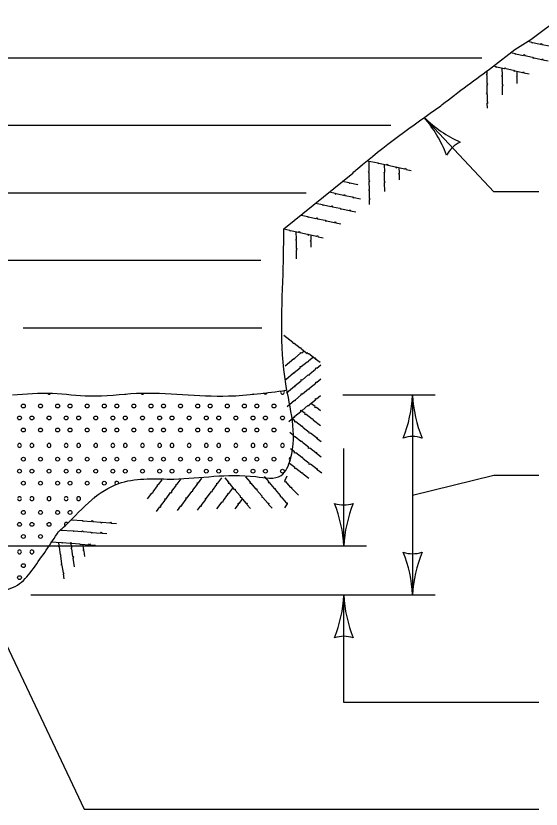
# Model space of a CAD drawing. Extents: x 49991.4 to 50021, y 49987.6 to 50011.4.
# Drawn here: x 50009.753 to 50010.687, y 49996.176 to 49997.586 of the extents above; entities that cross this region are included whole.
import ezdxf

# ---------------------------------------------------------------- set-up
doc = ezdxf.new("R2010")
doc.units = 0
doc.layers.add('Level 1', color=7, linetype='Continuous')
doc.layers.add('Level 3', color=7, linetype='Continuous')

msp = doc.modelspace()

# ---------------------------------------------------------------- linework, layer by layer
at = {"layer": 'Level 1'}
for p, q in [((50008.785, 49997.5118), (50010.5816, 49997.5118)), ((50009.4058, 49997.3918), (50010.4198, 49997.3918)), ((50010.2297, 49997.2073), (50010.3521, 49997.3068)), ((50009.6053, 49997.2718), (50010.2692, 49997.2718)), ((50009.7106, 49997.1518), (50010.1883, 49997.1518)), ((50009.7655, 49997.0318), (50010.1904, 49997.0318)), ((50010.2429, 49996.7485), (50010.2429, 49996.7467)), ((50010.2429, 49996.7467), (50010.2557, 49996.734))]:
    msp.add_line(p, q, dxfattribs=at)
for points in [[(50010.6009, 49997.4958), (50010.6407, 49997.5266), (50010.6691, 49997.5442), (50010.7252, 49997.5861)], [(50010.6638, 49997.5409), (50010.6709, 49997.5395), (50010.6713, 49997.5378), (50010.6726, 49997.5387), (50010.6857, 49997.5359), (50010.6874, 49997.5373), (50010.6884, 49997.5355), (50010.7019, 49997.5327), (50010.7032, 49997.531), (50010.7051, 49997.5317), (50010.7182, 49997.5287), (50010.7198, 49997.5299), (50010.7208, 49997.5281), (50010.7299, 49997.5263)], [(50010.6334, 49997.5209), (50010.6408, 49997.5195), (50010.6411, 49997.5177), (50010.6423, 49997.5188), (50010.6555, 49997.5159), (50010.6572, 49997.5172), (50010.6582, 49997.5155), (50010.6717, 49997.5126), (50010.673, 49997.5111), (50010.6749, 49997.5117), (50010.6879, 49997.5087), (50010.6896, 49997.51), (50010.6906, 49997.5081), (50010.6997, 49997.5062)], [(50010.5919, 49997.4222), (50010.5915, 49997.4312), (50010.5931, 49997.432), (50010.5918, 49997.4329), (50010.5917, 49997.4464), (50010.59, 49997.4478), (50010.5914, 49997.4492), (50010.5912, 49997.4629), (50010.5924, 49997.4645), (50010.5913, 49997.4662), (50010.5913, 49997.4796), (50010.5898, 49997.481), (50010.5914, 49997.4824), (50010.5912, 49997.4876)], [(50010.6025, 49997.4972), (50010.6069, 49997.4963), (50010.6074, 49997.4945), (50010.6086, 49997.4956), (50010.6218, 49997.4927), (50010.6234, 49997.494), (50010.6245, 49997.4923), (50010.638, 49997.4894), (50010.6392, 49997.4879), (50010.6411, 49997.4885), (50010.6541, 49997.4855), (50010.6558, 49997.4867), (50010.6568, 49997.4849), (50010.6659, 49997.483)], [(50010.6187, 49997.4455), (50010.6184, 49997.4612), (50010.6196, 49997.4627), (50010.6187, 49997.4644), (50010.6186, 49997.4779), (50010.617, 49997.4792), (50010.6187, 49997.4805), (50010.6182, 49997.4929)], [(50010.6448, 49997.4662), (50010.6447, 49997.4758), (50010.6433, 49997.4772), (50010.6448, 49997.4785), (50010.6445, 49997.488)], [(50010.378, 49997.3285), (50010.3971, 49997.3248), (50010.3976, 49997.323), (50010.3988, 49997.3241), (50010.412, 49997.3211), (50010.4136, 49997.3224), (50010.4147, 49997.3207), (50010.4281, 49997.3178), (50010.4295, 49997.3163), (50010.4314, 49997.317), (50010.4443, 49997.314), (50010.4461, 49997.3152), (50010.447, 49997.3133), (50010.4562, 49997.3115)], [(50010.3821, 49997.2507), (50010.3817, 49997.2597), (50010.3833, 49997.2604), (50010.3821, 49997.2614), (50010.3819, 49997.2749), (50010.3803, 49997.2762), (50010.3816, 49997.2776), (50010.3815, 49997.2914), (50010.3826, 49997.293), (50010.3815, 49997.2947), (50010.3815, 49997.308), (50010.38, 49997.3094), (50010.3815, 49997.3107), (50010.3812, 49997.3265)], [(50010.4089, 49997.274), (50010.4087, 49997.2896), (50010.4098, 49997.2912), (50010.4088, 49997.2928), (50010.4088, 49997.3063), (50010.4073, 49997.3076), (50010.4089, 49997.3089), (50010.4085, 49997.322)], [(50010.435, 49997.2947), (50010.435, 49997.3042), (50010.4334, 49997.3056), (50010.435, 49997.3069), (50010.4347, 49997.3164)], [(50010.3334, 49997.2926), (50010.3458, 49997.2901), (50010.3462, 49997.2884), (50010.3474, 49997.2894), (50010.3606, 49997.2864), (50010.3614, 49997.2872)], [(50010.3107, 49997.2731), (50010.3208, 49997.2712), (50010.3211, 49997.2694), (50010.3224, 49997.2704), (50010.3356, 49997.2675), (50010.3372, 49997.2689), (50010.3383, 49997.2671), (50010.3517, 49997.2643), (50010.353, 49997.2627), (50010.3549, 49997.2634), (50010.3657, 49997.2609)], [(50010.2861, 49997.2531), (50010.2984, 49997.2509), (50010.2988, 49997.2491), (50010.3001, 49997.2501), (50010.3132, 49997.2473), (50010.3149, 49997.2486), (50010.3159, 49997.2469), (50010.3294, 49997.2441), (50010.3307, 49997.2424), (50010.3326, 49997.2431), (50010.3457, 49997.2401), (50010.3473, 49997.2413), (50010.3482, 49997.2395), (50010.3574, 49997.2377)], [(50010.2601, 49997.2319), (50010.2719, 49997.2295), (50010.2724, 49997.2278), (50010.2736, 49997.2288), (50010.2867, 49997.2259), (50010.2884, 49997.2272), (50010.2895, 49997.2255), (50010.3029, 49997.2227), (50010.3042, 49997.2211), (50010.3061, 49997.2217), (50010.3191, 49997.2188), (50010.3208, 49997.2198), (50010.3218, 49997.2181), (50010.3309, 49997.2163)], [(50010.2297, 49997.2073), (50010.2403, 49997.2051), (50010.2409, 49997.2033), (50010.242, 49997.2044), (50010.2552, 49997.2014), (50010.2569, 49997.2027), (50010.258, 49997.201), (50010.2714, 49997.1981), (50010.2727, 49997.1966), (50010.2746, 49997.1973), (50010.2876, 49997.1943), (50010.2893, 49997.1955), (50010.2903, 49997.1936), (50010.2994, 49997.1918)], [(50010.2522, 49997.1543), (50010.2519, 49997.1699), (50010.2531, 49997.1715), (50010.252, 49997.1731), (50010.252, 49997.1866), (50010.2505, 49997.1879), (50010.2521, 49997.1892), (50010.2517, 49997.2023)], [(50010.2782, 49997.175), (50010.2782, 49997.1845), (50010.2766, 49997.1859), (50010.2782, 49997.1872), (50010.278, 49997.1967)], [(50010.271, 49996.9856), (50010.2608, 49996.9934), (50010.2603, 49996.9954), (50010.2583, 49996.9956), (50010.2478, 49997.0039), (50010.2458, 49997.0036), (50010.2457, 49997.0056), (50010.2297, 49997.0177)], [(50010.232, 49996.964), (50010.2473, 49996.9771), (50010.2489, 49996.9763), (50010.2489, 49996.9779), (50010.2594, 49996.9864), (50010.2594, 49996.9875)], [(50010.233, 49996.94), (50010.2465, 49996.9515), (50010.2481, 49996.9507), (50010.2481, 49996.9523), (50010.2586, 49996.9608), (50010.2585, 49996.9629), (50010.2606, 49996.9627), (50010.2712, 49996.9714), (50010.2732, 49996.9715), (50010.2738, 49996.9734), (50010.2825, 49996.9802)], [(50010.2594, 49996.9865), (50010.2594, 49996.9875), (50010.2614, 49996.9873), (50010.2654, 49996.9906)], [(50010.2939, 49996.9699), (50010.2858, 49996.976), (50010.2862, 49996.9777), (50010.2846, 49996.9773), (50010.274, 49996.9856), (50010.2719, 49996.9851), (50010.2716, 49996.9872), (50010.2709, 49996.9877)], [(50010.2344, 49996.9162), (50010.2483, 49996.928), (50010.2499, 49996.9273), (50010.2499, 49996.9289), (50010.2604, 49996.9374), (50010.2604, 49996.9395), (50010.2624, 49996.9393), (50010.273, 49996.948), (50010.275, 49996.9481), (50010.2756, 49996.9499), (50010.2861, 49996.9583), (50010.2863, 49996.9603), (50010.2883, 49996.9599), (50010.2954, 49996.9659)], [(50010.2354, 49996.8919), (50010.2484, 49996.903), (50010.25, 49996.9022), (50010.25, 49996.9038), (50010.2605, 49996.9123), (50010.2604, 49996.9144), (50010.2624, 49996.9142), (50010.2731, 49996.923), (50010.2751, 49996.923), (50010.2757, 49996.9249), (50010.2862, 49996.9332), (50010.2863, 49996.9352), (50010.2884, 49996.9348), (50010.2955, 49996.9409)], [(50010.2382, 49996.8654), (50010.2477, 49996.8735), (50010.2493, 49996.8727), (50010.2493, 49996.8743), (50010.2598, 49996.8828), (50010.2598, 49996.885), (50010.2618, 49996.8847), (50010.2724, 49996.8935), (50010.2744, 49996.8935), (50010.2751, 49996.8954), (50010.2856, 49996.9037), (50010.2857, 49996.9058), (50010.2877, 49996.9054), (50010.2949, 49996.9114)], [(50010.2948, 49996.8839), (50010.2873, 49996.8898), (50010.2853, 49996.8895), (50010.2852, 49996.8916), (50010.2776, 49996.8973)], [(50010.2947, 49996.8575), (50010.2823, 49996.867), (50010.2818, 49996.869), (50010.2798, 49996.8692), (50010.2693, 49996.8775), (50010.2673, 49996.8771), (50010.2673, 49996.8792), (50010.2599, 49996.8847)], [(50010.296, 49996.8292), (50010.2888, 49996.8345), (50010.2892, 49996.8363), (50010.2877, 49996.8359), (50010.277, 49996.8442), (50010.275, 49996.8437), (50010.2747, 49996.8457), (50010.2638, 49996.8541), (50010.2633, 49996.856), (50010.2613, 49996.8562), (50010.2509, 49996.8645), (50010.2489, 49996.8642), (50010.2488, 49996.8663), (50010.2434, 49996.8703)], [(50010.2958, 49996.802), (50010.2875, 49996.8081), (50010.2879, 49996.8099), (50010.2863, 49996.8095), (50010.2757, 49996.8178), (50010.2736, 49996.8173), (50010.2733, 49996.8193), (50010.2624, 49996.8277), (50010.262, 49996.8296), (50010.26, 49996.8298), (50010.2495, 49996.8381), (50010.2475, 49996.8378), (50010.2474, 49996.8399), (50010.2399, 49996.8455)], [(50010.297, 49996.7733), (50010.2887, 49996.7794), (50010.2891, 49996.7811), (50010.2875, 49996.7808), (50010.2769, 49996.7891), (50010.2748, 49996.7886), (50010.2746, 49996.7906), (50010.2637, 49996.7989), (50010.2632, 49996.8009), (50010.2612, 49996.8011), (50010.2507, 49996.8094), (50010.2487, 49996.8091), (50010.2486, 49996.8111), (50010.2411, 49996.8168)], [(50010.2741, 49996.7635), (50010.2639, 49996.7713), (50010.2634, 49996.7732), (50010.2615, 49996.7735), (50010.251, 49996.7818), (50010.249, 49996.7814), (50010.2489, 49996.7835), (50010.2396, 49996.7905)], [(50010.0759, 49996.7075), (50010.0811, 49996.7148), (50010.0829, 49996.7144), (50010.0825, 49996.716), (50010.0906, 49996.7267), (50010.09, 49996.7288), (50010.092, 49996.7291), (50010.1002, 49996.7402), (50010.1021, 49996.7407), (50010.1023, 49996.7426), (50010.1104, 49996.7533), (50010.11, 49996.7553), (50010.1121, 49996.7554), (50010.1191, 49996.7652)], [(50010.1614, 49996.7666), (50010.1697, 49996.7572), (50010.169, 49996.7556), (50010.1706, 49996.7556), (50010.1793, 49996.7453), (50010.1814, 49996.7454), (50010.1812, 49996.7433), (50010.1902, 49996.7329), (50010.1902, 49996.7309), (50010.1921, 49996.7303), (50010.2007, 49996.7199), (50010.2027, 49996.7199), (50010.2023, 49996.7178), (50010.2085, 49996.7108)], [(50010.1943, 49996.7674), (50010.2026, 49996.758), (50010.2018, 49996.7564), (50010.2035, 49996.7564), (50010.2121, 49996.7461), (50010.2143, 49996.7462), (50010.2141, 49996.7442), (50010.223, 49996.7337), (50010.2231, 49996.7317), (50010.225, 49996.7311), (50010.2335, 49996.7208), (50010.2355, 49996.7207), (50010.2352, 49996.7186), (50010.2308, 49996.7116)], [(50010.2351, 49996.7682), (50010.2313, 49996.7603), (50010.2306, 49996.7587), (50010.2322, 49996.7587), (50010.2409, 49996.7484), (50010.2429, 49996.7484)], [(50009.987, 49996.7274), (50009.9947, 49996.7377), (50009.9966, 49996.7382), (50009.9968, 49996.7402), (50010.0049, 49996.7509), (50010.0045, 49996.7528), (50010.0066, 49996.753), (50010.0127, 49996.7615)], [(50010.0029, 49996.7049), (50010.0089, 49996.7133), (50010.0107, 49996.7129), (50010.0102, 49996.7145), (50010.0183, 49996.7253), (50010.0178, 49996.7274), (50010.0198, 49996.7276), (50010.0279, 49996.7387), (50010.0299, 49996.7392), (50010.0301, 49996.7412), (50010.0382, 49996.7518), (50010.0378, 49996.7538), (50010.0399, 49996.754), (50010.0466, 49996.7633)], [(50010.0405, 49996.707), (50010.0464, 49996.7154), (50010.0482, 49996.715), (50010.0478, 49996.7165), (50010.0559, 49996.7273), (50010.0553, 49996.7294), (50010.0573, 49996.7297), (50010.0655, 49996.7407), (50010.0674, 49996.7413), (50010.0676, 49996.7432), (50010.0757, 49996.7539), (50010.0753, 49996.7559), (50010.0774, 49996.756), (50010.0833, 49996.7642)], [(50010.1243, 49996.7648), (50010.1312, 49996.757), (50010.1304, 49996.7554), (50010.132, 49996.7554), (50010.1407, 49996.7451), (50010.1429, 49996.7451), (50010.1427, 49996.7431), (50010.1516, 49996.7327), (50010.1517, 49996.7307), (50010.1536, 49996.73), (50010.1621, 49996.7197), (50010.1641, 49996.7197), (50010.1638, 49996.7176), (50010.1699, 49996.7106)], [(50010.1105, 49996.7096), (50010.1198, 49996.7221), (50010.1217, 49996.7226), (50010.1219, 49996.7246), (50010.13, 49996.7353), (50010.1296, 49996.7373), (50010.1317, 49996.7374), (50010.1385, 49996.7468)], [(50010.1429, 49996.7101), (50010.1487, 49996.7178), (50010.1483, 49996.7198), (50010.1503, 49996.7199), (50010.1559, 49996.7276)], [(50009.8509, 49996.6901), (50009.8716, 49996.689), (50009.8722, 49996.6873), (50009.8733, 49996.6885), (50009.8867, 49996.6874), (50009.8882, 49996.689), (50009.8895, 49996.6874), (50009.9032, 49996.6864), (50009.9047, 49996.6851), (50009.9065, 49996.686), (50009.9198, 49996.6848), (50009.9213, 49996.6862), (50009.9225, 49996.6845), (50009.9318, 49996.6839)], [(50009.8326, 49996.6722), (50009.8545, 49996.671), (50009.8551, 49996.6693), (50009.8562, 49996.6705), (50009.8697, 49996.6694), (50009.8711, 49996.671), (50009.8724, 49996.6694), (50009.8862, 49996.6684), (50009.8876, 49996.6671), (50009.8894, 49996.668), (50009.9028, 49996.6668), (50009.9042, 49996.6682), (50009.9054, 49996.6665), (50009.9148, 49996.6659)], [(50009.8149, 49996.6513), (50009.8339, 49996.6503), (50009.8346, 49996.6486), (50009.8357, 49996.6498), (50009.8491, 49996.6487), (50009.8506, 49996.6503), (50009.8519, 49996.6487), (50009.8656, 49996.6478), (50009.8671, 49996.6464), (50009.8688, 49996.6473), (50009.8822, 49996.6461), (50009.8837, 49996.6475), (50009.8849, 49996.6458), (50009.8942, 49996.6453)], [(50009.8387, 49996.5852), (50009.8372, 49996.5941), (50009.8387, 49996.5951), (50009.8372, 49996.5959), (50009.8353, 49996.6092), (50009.8334, 49996.6103), (50009.8346, 49996.6119), (50009.8325, 49996.6255), (50009.8335, 49996.6272), (50009.8322, 49996.6287), (50009.8303, 49996.642), (50009.8286, 49996.6431), (50009.83, 49996.6447), (50009.8291, 49996.6501)], [(50009.8571, 49996.6065), (50009.8547, 49996.6219), (50009.8556, 49996.6237), (50009.8543, 49996.6252), (50009.8525, 49996.6385), (50009.8508, 49996.6396), (50009.8522, 49996.6412), (50009.8506, 49996.6502)], [(50009.8752, 49996.6254), (50009.8739, 49996.6349), (50009.8722, 49996.636), (50009.8735, 49996.6376), (50009.872, 49996.6469)]]:
    msp.add_lwpolyline(points, dxfattribs=at)
for centre in [(50009.766, 49996.8927), (50009.7964, 49996.8927), (50009.8269, 49996.8927), (50009.8491, 49996.8927), (50009.8795, 49996.8927), (50009.91, 49996.8927), (50009.9322, 49996.8927), (50009.9626, 49996.8927), (50009.9931, 49996.8927), (50010.0153, 49996.8927), (50010.0457, 49996.8927), (50010.0762, 49996.8927), (50010.0984, 49996.8927), (50010.1288, 49996.8927), (50010.1593, 49996.8927), (50010.1815, 49996.8927), (50010.2119, 49996.8927), (50009.7591, 49996.8714), (50009.7812, 49996.8714), (50009.8117, 49996.8714), (50009.8117, 49996.8714), (50009.8422, 49996.8714), (50009.8643, 49996.8714), (50009.8948, 49996.8714), (50009.8948, 49996.8714), (50009.9253, 49996.8714), (50009.9474, 49996.8714), (50009.9779, 49996.8714), (50009.9779, 49996.8714), (50010.0084, 49996.8714), (50010.0305, 49996.8714), (50010.061, 49996.8714), (50010.061, 49996.8714), (50010.0915, 49996.8714), (50010.1136, 49996.8714), (50010.1441, 49996.8714), (50010.1441, 49996.8714), (50010.1746, 49996.8714), (50010.1967, 49996.8714), (50010.2272, 49996.8714), (50010.2272, 49996.8714), (50009.766, 49996.85), (50009.7964, 49996.85), (50009.8269, 49996.85), (50009.8491, 49996.85), (50009.8795, 49996.85), (50009.91, 49996.85), (50009.9322, 49996.85), (50009.9626, 49996.85), (50009.9931, 49996.85), (50010.0153, 49996.85), (50010.0457, 49996.85), (50010.0762, 49996.85), (50010.0984, 49996.85), (50010.1288, 49996.85), (50010.1593, 49996.85), (50010.1815, 49996.85), (50010.2119, 49996.85), (50009.766, 49996.7981), (50009.7964, 49996.7981), (50009.8269, 49996.7981), (50009.8491, 49996.7981), (50009.8795, 49996.7981), (50009.91, 49996.7981), (50009.9322, 49996.7981), (50009.9626, 49996.7981), (50009.9931, 49996.7981), (50010.0153, 49996.7981), (50010.0457, 49996.7981), (50010.0762, 49996.7981), (50010.0984, 49996.7981), (50010.1288, 49996.7981), (50010.1593, 49996.7981), (50010.1815, 49996.7981), (50010.2119, 49996.7981), (50009.7591, 49996.7768), (50009.7812, 49996.7768), (50009.8117, 49996.7768), (50009.8117, 49996.7768), (50009.8422, 49996.7768), (50009.8643, 49996.7768), (50009.8948, 49996.7768), (50009.8948, 49996.7768), (50009.9253, 49996.7768), (50009.9474, 49996.7768), (50009.9779, 49996.7768), (50009.9779, 49996.7768), (50010.0084, 49996.7768), (50010.0305, 49996.7768), (50010.061, 49996.7768), (50010.061, 49996.7768), (50010.0915, 49996.7768), (50010.1136, 49996.7768), (50010.1441, 49996.7768), (50010.1441, 49996.7768), (50010.1746, 49996.7768), (50010.1967, 49996.7768), (50010.2272, 49996.7768), (50010.2272, 49996.7768), (50009.766, 49996.7554), (50009.7964, 49996.7554), (50009.8269, 49996.7554), (50009.8491, 49996.7554), (50009.8795, 49996.7554), (50009.91, 49996.7554), (50009.766, 49996.7035), (50009.7964, 49996.7035), (50009.8269, 49996.7035), (50009.8491, 49996.7035), (50009.7591, 49996.6822), (50009.7812, 49996.6822), (50009.8117, 49996.6822), (50009.8117, 49996.6822), (50009.766, 49996.6608), (50009.7964, 49996.6608), (50009.766, 49996.6089), (50009.7591, 49996.5876)]:
    msp.add_circle(centre, 0.00341, dxfattribs=at)
for centre, start, end in [((50009.8117, 49996.9171), 231.1463, 311.8251), ((50009.8117, 49996.9171), 231.1463, 311.8251), ((50009.9474, 49996.9171), 258.0323, 289.5037), ((50009.9779, 49996.9171), 224.0015, 314.5993), ((50009.9779, 49996.9171), 224.0015, 314.5993), ((50010.1746, 49996.9171), 242.4676, 309.011), ((50010.1967, 49996.9171), 196.4273, 355.0626), ((50010.2272, 49996.9172), 143.6459, 180), ((50010.2272, 49996.9171), 180, 0), ((50010.2272, 49996.9171), 180, 0), ((50010.2272, 49996.9172), 0, 47.5698), ((50009.7591, 49996.8226), 0, 180), ((50009.7591, 49996.8225), 180, 0), ((50009.7812, 49996.8226), 0, 180), ((50009.7812, 49996.8225), 180, 0), ((50009.8117, 49996.8226), 0, 180), ((50009.8117, 49996.8225), 180, 0), ((50009.8117, 49996.8225), 180, 0), ((50009.8422, 49996.8226), 0, 180), ((50009.8422, 49996.8225), 180, 0), ((50009.8643, 49996.8226), 0, 180), ((50009.8643, 49996.8225), 180, 0), ((50009.8948, 49996.8226), 0, 180), ((50009.8948, 49996.8225), 180, 0), ((50009.8948, 49996.8225), 180, 0), ((50009.9253, 49996.8226), 0, 180), ((50009.9253, 49996.8225), 180, 0), ((50009.9474, 49996.8226), 0, 180), ((50009.9474, 49996.8225), 180, 0), ((50009.9779, 49996.8226), 0, 180), ((50009.9779, 49996.8225), 180, 0), ((50009.9779, 49996.8225), 180, 0), ((50010.0084, 49996.8226), 0, 180), ((50010.0084, 49996.8225), 180, 0), ((50010.0305, 49996.8226), 0, 180), ((50010.0305, 49996.8225), 180, 0), ((50010.061, 49996.8226), 0, 180), ((50010.061, 49996.8225), 180, 0), ((50010.061, 49996.8225), 180, 0), ((50010.0915, 49996.8226), 0, 180), ((50010.0915, 49996.8225), 180, 0), ((50010.1136, 49996.8226), 0, 180), ((50010.1136, 49996.8225), 180, 0), ((50010.1441, 49996.8226), 0, 180), ((50010.1441, 49996.8225), 180, 0), ((50010.1441, 49996.8225), 180, 0), ((50010.1746, 49996.8226), 0, 180), ((50010.1746, 49996.8225), 180, 0), ((50010.1967, 49996.8226), 0, 180), ((50010.1967, 49996.8225), 180, 0), ((50010.2272, 49996.8226), 0, 180), ((50010.2272, 49996.8225), 180, 0), ((50010.2272, 49996.8225), 180, 0), ((50010.2424, 49996.7981), 108.0088, 251.9879), ((50009.9322, 49996.7554), 6.4239, 207.5383), ((50009.7591, 49996.728), 0, 180), ((50009.7591, 49996.7279), 180, 0), ((50009.7812, 49996.728), 0, 180), ((50009.7812, 49996.7279), 180, 0), ((50009.8117, 49996.728), 0, 180), ((50009.8117, 49996.7279), 180, 0), ((50009.8117, 49996.7279), 180, 0), ((50009.8422, 49996.728), 0, 180), ((50009.8422, 49996.7279), 180, 0), ((50009.8643, 49996.728), 0, 180), ((50009.8643, 49996.7279), 180, 0), ((50009.8948, 49996.728), 100.4982, 165.8927), ((50009.8422, 49996.6822), 38.6235, 227.5835), ((50009.7591, 49996.6334), 0, 180), ((50009.7591, 49996.6333), 180, 0), ((50009.7812, 49996.6334), 0, 180), ((50009.7812, 49996.6333), 180, 0)]:
    msp.add_arc(centre, 0.00341, start, end, dxfattribs=at)
for points in [[(50010.5089, 49997.4265), (50010.5112, 49997.4283), (50010.6009, 49997.4958)], [(50010.3521, 49997.3068), (50010.3605, 49997.3141), (50010.5089, 49997.4265)], [(50009.8278, 49996.6684), (50009.8474, 49996.6867), (50009.8939, 49996.7311), (50009.9404, 49996.7565), (50010.0335, 49996.7629), (50010.1795, 49996.7671), (50010.2246, 49996.7692), (50010.2414, 49996.7988), (50010.2329, 49996.9321), (50010.2284, 49997.1394), (50010.2297, 49997.2073)], [(50010.2332, 49996.9201), (50010.1311, 49996.9099), (50009.9674, 49996.9146), (50009.8842, 49996.9099), (50009.8177, 49996.9146), (50009.7464, 49996.9118)], [(50009.7238, 49996.5622), (50009.7593, 49996.5769), (50009.7838, 49996.6038), (50009.8288, 49996.6693)]]:
    msp.add_spline(points, degree=3, dxfattribs=at)
at = {"layer": 'Level 3'}
for p, q in [((50010.4985, 49996.9118), (50010.3346, 49996.9118)), ((50010.4585, 49996.9118), (50010.4585, 49996.5567)), ((50010.3363, 49996.6435), (50010.3363, 49996.8169)), ((50010.4585, 49996.7343), (50010.6031, 49996.7699)), ((50010.6031, 49996.7699), (50010.6832, 49996.7699)), ((50010.3763, 49996.6435), (50009.5165, 49996.6435)), ((50009.6943, 49996.5555), (50009.8743, 49996.1761)), ((50010.4985, 49996.5567), (50009.779, 49996.5567)), ((50010.3363, 49996.3659), (50010.3363, 49996.5567)), ((50010.6832, 49996.3659), (50010.3363, 49996.3659)), ((50009.8743, 49996.1761), (50010.6832, 49996.1761))]:
    msp.add_line(p, q, dxfattribs=at)
msp.add_lwpolyline([(50010.6832, 49997.2735), (50010.6031, 49997.2735), (50010.4792, 49997.4057)], dxfattribs=at)
for centre, radius, start, end in [((50010.635, 49997.5643), 0.2223, 225.5098, 245.6933), ((50010.3016, 49997.2549), 0.233, 21.0721, 40.322), ((50010.5669, 49997.3121), 0.0548, 115.2881, 151.0105), ((50010.2258, 49996.9233), 0.233, 337.9228, 357.1727), ((50010.6807, 49996.921), 0.2223, 182.3605, 202.544), ((50010.4585, 49996.7836), 0.0548, 72.1388, 107.8612), ((50010.3363, 49996.7717), 0.0548, 252.1388, 287.8612), ((50010.1036, 49996.632), 0.233, 2.8273, 22.0772), ((50010.5584, 49996.6343), 0.2223, 157.456, 177.6395), ((50010.2364, 49996.5476), 0.2223, 2.3605, 22.544), ((50010.4585, 49996.6849), 0.0548, 252.1388, 287.8612), ((50010.6913, 49996.5452), 0.233, 157.9228, 177.1727), ((50010.1036, 49996.5682), 0.233, 337.9228, 357.1727), ((50010.5584, 49996.5659), 0.2223, 182.3605, 202.544), ((50010.3363, 49996.4285), 0.0548, 72.1388, 107.8612)]:
    msp.add_arc(centre, radius, start, end, dxfattribs=at)

doc.saveas('drawing.dxf')
